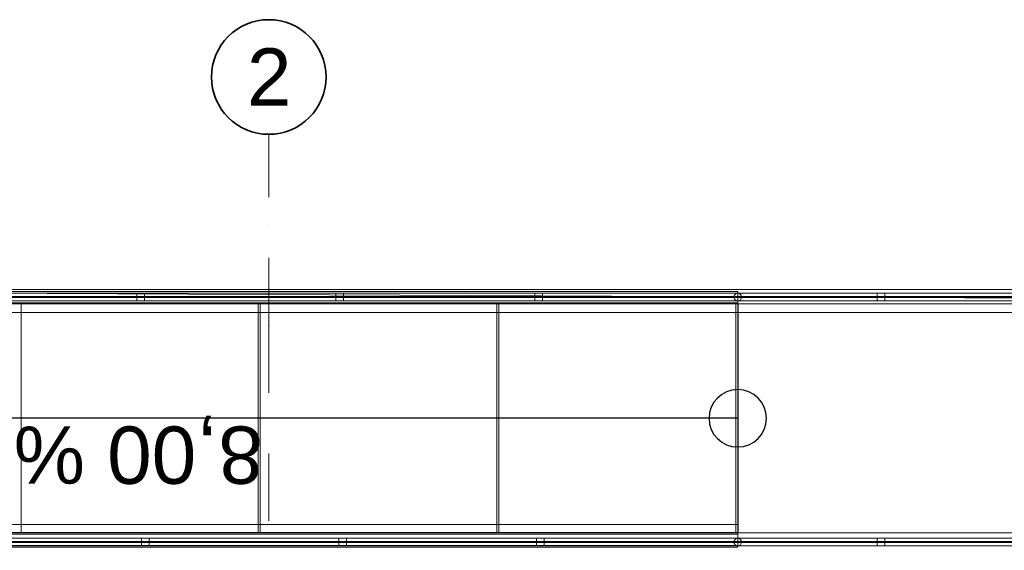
# Model space of a CAD drawing. Header units: millimetres. Extents: x -1465 to 393277, y -3788 to 454312.
# Tile 753 of 958: x 16366 to 21519, y 371280 to 374057. Entities that reach past the tile are written whole.
import ezdxf

# ---------------------------------------------------------------- set-up
doc = ezdxf.new("R2010")
doc.units = ezdxf.units.MM
doc.linetypes.add('Kropki i Kreski', pattern=[6.702778, 3.527778, -1.763889, 0, -1.411111])
for name, color, linetype in [('balustrada', 8, 'Continuous'), ('Konstrukcja - Belki', 8, 'Continuous'), ('Konstrukcja - Siatka mod', 8, 'Continuous'), ('Konstrukcja - Stropy', 8, 'Continuous'), ('z JAN', 8, 'Continuous')]:
    doc.layers.add(name, color=color, linetype=linetype)
doc.styles.add('STYL_AUTOMATYCZNY_1', font='ARIALN.TTF')

msp = doc.modelspace()

# ---------------------------------------------------------------- linework, layer by layer
at = {"color": 8, "linetype": 'Continuous', "lineweight": 25, "ltscale": 100}
for p, q in [((20124.2, 372570.6), (13874.2, 372570.6)), ((20124.2, 372570.6), (20124.2, 371370.6)), ((20124.2, 371970.6), (13874.2, 371970.6)), ((20124.2, 371370.6), (13874.2, 371370.6))]:
    msp.add_line(p, q, dxfattribs=at)
at = {"color": 8, "linetype": 'Continuous', "lineweight": 25, "ltscale": 100, "flags": 128}
msp.add_lwpolyline([(19974.2, 371970.6, 1), (20274.2, 371970.6, 1)], format="xyb", close=True, dxfattribs=at)
at = {"layer": 'balustrada', "color": 8, "linetype": 'Continuous', "lineweight": 13, "ltscale": 100}
for p, q in [((20124.2, 372625.1), (13874.2, 372625.1)), ((20124.2, 372625.1), (13874.2, 372625.1)), ((20124.2, 372625.1), (13874.2, 372625.1)), ((21624.2, 372625.1), (20124.2, 372625.1)), ((21624.2, 372625.1), (20124.2, 372625.1)), ((21624.2, 372625.1), (20124.2, 372625.1)), ((20124.2, 372607.6), (13874.2, 372607.6)), ((20124.2, 372607.6), (13874.2, 372607.6)), ((20124.2, 372607.6), (13874.2, 372607.6)), ((20124.2, 372607.6), (13874.2, 372607.6)), ((13874.2, 372602.6), (20124.2, 372602.6)), ((13874.2, 372602.6), (20124.2, 372602.6)), ((13874.2, 372602.6), (20124.2, 372602.6)), ((13874.2, 372602.6), (20124.2, 372602.6)), ((13874.2, 372585.1), (20124.2, 372585.1)), ((13874.2, 372585.1), (20124.2, 372585.1)), ((13874.2, 372585.1), (20124.2, 372585.1)), ((21624.2, 372607.6), (20124.2, 372607.6)), ((21624.2, 372607.6), (20124.2, 372607.6)), ((21624.2, 372607.6), (20124.2, 372607.6)), ((21624.2, 372607.6), (20124.2, 372607.6)), ((20124.2, 372602.6), (21624.2, 372602.6)), ((20124.2, 372602.6), (21624.2, 372602.6)), ((20124.2, 372602.6), (21624.2, 372602.6)), ((20124.2, 372602.6), (21624.2, 372602.6)), ((20124.2, 372585.1), (21624.2, 372585.1)), ((20124.2, 372585.1), (21624.2, 372585.1)), ((20124.2, 372585.1), (21624.2, 372585.1)), ((20124.2, 371342.6), (13902.2, 371342.6)), ((20124.2, 371342.6), (13902.2, 371342.6)), ((20124.2, 371342.6), (13902.2, 371342.6)), ((20124.2, 371325.1), (13919.7, 371325.1)), ((20124.2, 371325.1), (13919.7, 371325.1)), ((20124.2, 371325.1), (13919.7, 371325.1)), ((20124.2, 371325.1), (13919.7, 371325.1)), ((21624.2, 371342.6), (20124.2, 371342.6)), ((21624.2, 371342.6), (20124.2, 371342.6)), ((21624.2, 371342.6), (20124.2, 371342.6)), ((21624.2, 371325.1), (20124.2, 371325.1)), ((21624.2, 371325.1), (20124.2, 371325.1)), ((21624.2, 371325.1), (20124.2, 371325.1)), ((21624.2, 371325.1), (20124.2, 371325.1)), ((13924.7, 371320.1), (20124.2, 371320.1)), ((13924.7, 371320.1), (20124.2, 371320.1)), ((13924.7, 371320.1), (20124.2, 371320.1)), ((13924.7, 371320.1), (20124.2, 371320.1)), ((13942.2, 371302.6), (20124.2, 371302.6)), ((13942.2, 371302.6), (20124.2, 371302.6)), ((13942.2, 371302.6), (20124.2, 371302.6)), ((20124.2, 371320.1), (21624.2, 371320.1)), ((20124.2, 371320.1), (21624.2, 371320.1)), ((20124.2, 371320.1), (21624.2, 371320.1)), ((20124.2, 371320.1), (21624.2, 371320.1)), ((20124.2, 371302.6), (21624.2, 371302.6)), ((20124.2, 371302.6), (21624.2, 371302.6)), ((20124.2, 371302.6), (21624.2, 371302.6))]:
    msp.add_line(p, q, dxfattribs=at)
at = {"layer": 'balustrada', "color": 8, "linetype": 'Continuous', "lineweight": 13, "ltscale": 100, "flags": 128}
for points in [[(17019.2, 372585.1), (17019.2, 372625.1), (16979.2, 372625.1), (16979.2, 372585.1)], [(18060.9, 372585.1), (18060.9, 372625.1), (18020.9, 372625.1), (18020.9, 372585.1)], [(19102.5, 372585.1), (19102.5, 372625.1), (19062.5, 372625.1), (19062.5, 372585.1)], [(20894.2, 372585.1), (20894.2, 372625.1), (20854.2, 372625.1), (20854.2, 372585.1)], [(17003.2, 371342.6), (17003.2, 371302.6), (17043.2, 371302.6), (17043.2, 371342.6)], [(18036.9, 371342.6), (18036.9, 371302.6), (18076.9, 371302.6), (18076.9, 371342.6)], [(19070.5, 371342.6), (19070.5, 371302.6), (19110.5, 371302.6), (19110.5, 371342.6)], [(20854.2, 371342.6), (20854.2, 371302.6), (20894.2, 371302.6), (20894.2, 371342.6)]]:
    msp.add_lwpolyline(points, close=True, dxfattribs=at)
for points in [[(20124.2, 372625.1, 1), (20124.2, 372585.1, 1)], [(20124.2, 371302.6, 1), (20124.2, 371342.6, 1)]]:
    msp.add_lwpolyline(points, format="xyb", close=True, dxfattribs=at)
at = {"layer": 'balustrada', "color": 8, "linetype": 'Continuous', "lineweight": 18, "ltscale": 100, "flags": 128}
for points in [[(17614.2, 371370.6), (17614.2, 372570.6), (16374.2, 372570.6), (16374.2, 371370.6)], [(18864.2, 371370.6), (18864.2, 372570.6), (17624.2, 372570.6), (17624.2, 371370.6)], [(20114.2, 371370.6), (20114.2, 372570.6), (18874.2, 372570.6), (18874.2, 371370.6)], [(21624.2, 371370.6), (21624.2, 372570.6), (20124.2, 372570.6), (20124.2, 371370.6)]]:
    msp.add_lwpolyline(points, close=True, dxfattribs=at)
at = {"layer": 'Konstrukcja - Belki', "color": 8, "linetype": 'Continuous', "lineweight": 13, "ltscale": 100}
for p, q in [((20124.2, 372635.1), (13874.2, 372635.1)), ((20124.2, 372645.1), (13878.2, 372645.1)), ((20124.2, 372645.1), (21624.2, 372645.1)), ((20124.2, 372635.1), (20124.2, 372575.1)), ((20124.2, 372575.1), (13874.2, 372575.1)), ((20124.2, 372525.1), (13878.2, 372525.1)), ((20124.2, 372525.1), (21624.2, 372525.1)), ((20124.2, 371415.6), (13874.2, 371415.6)), ((20124.2, 371415.6), (20124.2, 371295.6)), ((20124.2, 371364.7), (13874.2, 371364.7)), ((20124.2, 371364.7), (20124.2, 371304.7)), ((20124.2, 371304.7), (13874.2, 371304.7)), ((20124.2, 371295.6), (13874.2, 371295.6))]:
    msp.add_line(p, q, dxfattribs=at)
at = {"layer": 'Konstrukcja - Siatka mod', "color": 8, "linetype": 'Kropki i Kreski', "lineweight": 13, "ltscale": 100}
for q in [(17670, 373457), (17670, 355492.2)]:
    msp.add_line((17670, 372457), q, dxfattribs=at)
at = {"layer": 'Konstrukcja - Siatka mod', "color": 8, "linetype": 'Continuous', "lineweight": 35, "ltscale": 100}
msp.add_circle((17670, 373757), 300, dxfattribs=at)
at = {"layer": 'Konstrukcja - Siatka mod', "color": 8, "linetype": 'Kropki i Kreski', "lineweight": 13, "ltscale": 100}
msp.add_point((17670, 372457), dxfattribs=at)
msp.add_point((17670, 372457), dxfattribs=at)
at = {"layer": 'Konstrukcja - Stropy', "color": 8, "linetype": 'Continuous', "lineweight": 13, "ltscale": 100, "flags": 128}
msp.add_lwpolyline([(20124.2, 371370.6), (21624.2, 371370.6), (21624.2, 372570.6), (20124.2, 372570.6)], close=True, dxfattribs=at)
at = {"layer": 'z JAN', "color": 8, "linetype": 'Continuous', "lineweight": 13, "ltscale": 100, "flags": 128}
msp.add_lwpolyline([(12075.4, 372644.7), (25374.2, 372582.4), (25374.2, 371188.9), (13225.2, 371188.9), (12068.9, 371188.9)], close=True, dxfattribs=at)

# ---------------------------------------------------------------- texts
at = {"color": 8, "linetype": 'Continuous', "lineweight": 25, "insert": (17639.6, 371805.8), "char_height": 300, "attachment_point": 4, "rotation": 180, "style": 'STYL_AUTOMATYCZNY_1'}
msp.add_mtext('\\A1;{\\pql;\\fArial|b0|i0|c238|p0;\\W1.000000;8,00 %}', dxfattribs=at)
at = {"layer": 'Konstrukcja - Siatka mod', "color": 8, "linetype": 'Continuous', "lineweight": 13, "insert": (17555.6, 373907), "char_height": 300, "attachment_point": 1, "style": 'STYL_AUTOMATYCZNY_1'}
msp.add_mtext('\\A1;{\\pql;\\pt0;\\fArial|b0|i0|c238|p0;\\W1.000000;2}', dxfattribs=at)

doc.saveas('drawing.dxf')
